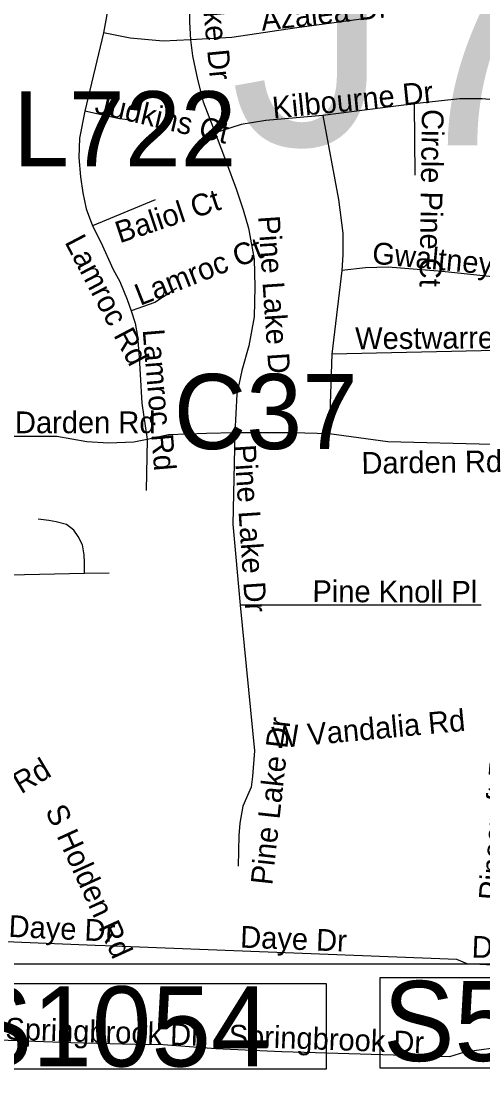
# Model space of a CAD drawing. Extents: x 1662474 to 1856135, y 779280 to 917889.
# Drawn here: x 1749754 to 1751773, y 826111 to 830706 of the extents above; entities that cross this region are included whole.
import ezdxf

# ---------------------------------------------------------------- set-up
doc = ezdxf.new("R2010")
doc.units = 0
for name, color, linetype in [('Exist Road Non-System Structure Non-Sys Other Number Label', 7, 'Continuous'), ('Exist Road Non-System Type 51', 7, 'Continuous'), ('Exist Road Non-System Type 51 Label', 7, 'Continuous'), ('Exist Road Primary Interstate Structure Cantilever Sign Number Label', 7, 'Continuous'), ('Exist Road Primary Interstate Structure Ovrhead Sign CELL', 7, 'Continuous'), ('Exist Road Primary NC Structure Ovrhead Sign Number Label', 7, 'Continuous'), ('Exist Road Secondary Structure Culvert Number Label', 7, 'Continuous'), ('Map Preparation Inset Cut Line', 7, 'Continuous')]:
    doc.layers.add(name, color=color, linetype=linetype)

msp = doc.modelspace()

# ---------------------------------------------------------------- linework, layer by layer
at = {"layer": 'Exist Road Non-System Type 51'}
for p, q in [((1750114, 830654.5), (1750032.9, 830312)), ((1751472.8, 830343.5), (1751072.8, 830293.4)), ((1751472.8, 830343.5), (1751475.4, 830033.2)), ((1750339.9, 829924.9), (1750066.5, 829810.9)), ((1751156.5, 829616.2), (1751113.1, 829250.6)), ((1751113.1, 829250.6), (1751100.9, 828902.9)), ((1751830.8, 829266.9), (1751113.1, 829250.6)), ((1750304.8, 828878.2), (1750300.4, 828655.9)), ((1750031.1, 828293.8), (1750139, 828295.5)), ((1750712.4, 828154), (1750774.9, 827518.6)), ((1751765.9, 828153.8), (1750712.4, 828154)), ((1750078.9, 826668.2), (1749550.1, 826688.7)), ((1750122.1, 826666.7), (1750078.9, 826668.2)), ((1751658.9, 826606), (1750122.1, 826666.7)), ((1750356.2, 826234.9), (1750311.4, 826233.9))]:
    msp.add_line(p, q, dxfattribs=at)
for points in [[(1750390.4, 831169.4), (1750416.6, 831113.2), (1750461.5, 831035.6), (1750481.4, 830974.2), (1750488.8, 830845.2), (1750490.1, 830700.2), (1750494.2, 830624.4)], [(1750141.8, 831005.7), (1750145.1, 830923.2), (1750141, 830826.9), (1750127.9, 830725.6), (1750114, 830654.5)], [(1751252.8, 830715.9), (1750960.1, 830676.8), (1750675.4, 830633.2), (1750494.2, 830624.4)], [(1750494.2, 830624.4), (1750375.6, 830618), (1750231.6, 830630.6), (1750114, 830654.5)], [(1750494.2, 830624.4), (1750504, 830553.2), (1750525.2, 830450.2), (1750550.1, 830353.4), (1750602.6, 830217.2)], [(1751876.4, 830359.5), (1751818.9, 830361.9), (1751769.1, 830365.5), (1751672.8, 830365.8), (1751472.8, 830343.5)], [(1750032.9, 830312), (1750009.8, 830194.4), (1750006.4, 830109.6), (1750013.4, 830025.6), (1750023.6, 829955.2), (1750038.6, 829884.9), (1750066.5, 829810.9)], [(1750233.9, 830272.1), (1750184.1, 830279.2), (1750032.9, 830312)], [(1751072.8, 830293.4), (1750823.9, 830271.6), (1750716.6, 830254.5), (1750602.6, 830217.2)], [(1751072.8, 830293.4), (1751141.5, 829926.2), (1751160.4, 829778.9), (1751161.4, 829683.9), (1751156.5, 829616.2)], [(1750602.6, 830217.2), (1750651.8, 830086.8), (1750694.5, 829972.4), (1750725.8, 829881.5), (1750747.9, 829801.5), (1750773, 829665), (1750775.9, 829544.2), (1750773.2, 829414.4), (1750750.1, 829287.4), (1750718.9, 829180), (1750696.9, 829076.6), (1750688, 828906.5)], [(1750066.5, 829810.9), (1750102.6, 829739.2), (1750157, 829620.1), (1750185.6, 829568.7), (1750217.9, 829489.2), (1750235.5, 829440.1)], [(1751843.1, 829586.2), (1751595, 829612), (1751358.4, 829631.2), (1751259.4, 829628.2), (1751156.5, 829616.2)], [(1750434.6, 829538.8), (1750338.6, 829476.9), (1750235.5, 829440.1)], [(1750235.5, 829440.1), (1750253.4, 829386), (1750262.8, 829327.8), (1750270.6, 829236.4), (1750275.1, 829161.4), (1750281.6, 829036.7), (1750304.8, 828878.2)], [(1750304.8, 828878.2), (1750246.5, 828865.9), (1750136.9, 828861.9), (1750042.4, 828867.7), (1749911.1, 828890.8), (1749720.5, 828890.5), (1749612.4, 828886.5)], [(1750688, 828906.5), (1750564.6, 828903.9), (1750398.2, 828898.6), (1750304.8, 828878.2)], [(1750688, 828906.5), (1750679.9, 828508.9), (1750712.4, 828154)], [(1751100.9, 828902.9), (1750942.6, 828906.5), (1750688, 828906.5)], [(1751813.1, 828856.6), (1751356.8, 828867.4), (1751100.9, 828902.9)], [(1750031.1, 828293.8), (1750031.1, 828340.8), (1750030.5, 828374.9), (1750022.6, 828417.4), (1750003.6, 828454.7), (1749984.4, 828482.5), (1749953.1, 828506.1), (1749907.9, 828519), (1749875.2, 828524.2), (1749829.6, 828530.4)], [(1749636.1, 828286.2), (1749703.9, 828287.5), (1750031.1, 828293.8)], [(1750774.9, 827518.6), (1750766.4, 827406), (1750759.9, 827358.8), (1750723.4, 827276.6), (1750710.9, 827202.1), (1750706.6, 827148), (1750703.1, 827014.7)], [(1752123.4, 826565.4), (1751704.8, 826587.1), (1751658.9, 826606)], [(1752123.4, 826565.4), (1752205.8, 826383.9), (1752224.6, 826331.2), (1752219.4, 826301.2), (1752196.6, 826276.6), (1751883.5, 826228.1), (1751692.6, 826202.4), (1751627.6, 826180.9)], [(1750311.4, 826233.9), (1749972, 826242.5), (1749539.4, 826258.8)], [(1751627.6, 826180.9), (1750893.8, 826203.9), (1750605, 826217.2), (1750356.2, 826234.9)]]:
    msp.add_lwpolyline(points, dxfattribs=at)
at = {"layer": 'Exist Road Primary Interstate Structure Ovrhead Sign CELL'}
msp.add_lwpolyline([(1749507.2, 826502), (1751087.2, 826502), (1751087.2, 826127.8), (1749507.2, 826127.8)], close=True, dxfattribs=at)
at = {"layer": 'Exist Road Primary NC Structure Ovrhead Sign Number Label'}
msp.add_lwpolyline([(1751324.1, 826527.5), (1752626.7, 826527.5), (1752626.7, 826132.6), (1751324.1, 826132.6)], close=True, dxfattribs=at)
at = {"layer": 'Map Preparation Inset Cut Line'}
for points in [[(1731035.7, 826588.1), (1793585.1, 826588.1), (1793585.1, 870408.9), (1731035.7, 870408.9)], [(1793585.1, 782767.4), (1731035.7, 782767.4), (1731035.7, 826588.1), (1793585.1, 826588.1)]]:
    msp.add_lwpolyline(points, close=True, dxfattribs=at)

# ---------------------------------------------------------------- texts
at = {"layer": 'Exist Road Non-System Structure Non-Sys Other Number Label'}
msp.add_text('J739', height=1049.86, dxfattribs=at).set_placement((1750667.4, 830163.2))
at = {"layer": 'Exist Road Non-System Type 51 Label'}
for s, rotation, p in [('Pine Lake Dr', 275.5062, (1750510.1, 831175.7)), ('Azalea Dr', 6.0931, (1750807.6, 830663.4)), ('Kilbourne Dr', 5.7397, (1750857.1, 830279.3)), ('Judkins Ct', 346.8023, (1750071.8, 830304.7)), ('Circle Pine Ct', 269.2262, (1751506.5, 830321.8)), ('Baliol Ct', 18.4445, (1750185.3, 829734.5)), ('Pine Lake Dr', 273.8618, (1750790.1, 829853)), ('Lamroc Rd', 297.7211, (1749942.9, 829740.6)), ('Lamroc Ct', 21.4586, (1750274.7, 829461.1)), ('Gwaltney Rd', 354.6221, (1751285.9, 829646.6)), ('Westwarren Rd', 0.3801, (1751215, 829272.2)), ('Lamroc Rd', 274.7307, (1750285.5, 829357.1)), ('Darden Rd', 0.0051, (1749727.7, 828905.4)), ('Pine Lake Dr', 273.8618, (1750685.2, 828853.1)), ('Darden Rd', 0.7664, (1751242.8, 828727.8)), ('Pine Knoll Pl', 359.7676, (1751027.7, 828167.9)), ('W Vandalia Rd', 5.3198, (1750855.6, 827527.6)), ('Pine Lake Dr', 83.6897, (1750852, 826929)), ('Pinecroft Rd', 85.4474, (1751849.1, 826862)), ('W Vandalia Rd', 30.8752, (1749166.4, 826976)), ('S Holden Rd', 294.5571, (1749858.5, 827257.1)), ('Daye Dr', 357.2428, (1749698.3, 826706)), ('Daye Dr', 357.7607, (1750710.8, 826658.9)), ('Daye Dr', 357.7607, (1751722.5, 826615.7)), ('Springbrook Dr', 358.0907, (1749684.7, 826257.7)), ('Springbrook Dr', 357.9073, (1750660.3, 826227.9))]:
    msp.add_text(s, height=95, rotation=rotation, dxfattribs=at).set_placement(p)
at = {"layer": 'Exist Road Primary Interstate Structure Cantilever Sign Number Label'}
msp.add_text('L722', height=328.08, dxfattribs=at).set_placement((1749719.7, 830070.9))
at = {"layer": 'Exist Road Primary Interstate Structure Ovrhead Sign CELL'}
msp.add_text('S1054', height=350, dxfattribs=at).set_placement((1749491.1, 826139.4))
at = {"layer": 'Exist Road Primary NC Structure Ovrhead Sign Number Label'}
msp.add_text('S540', height=350, dxfattribs=at).set_placement((1751336.6, 826163.1))
at = {"layer": 'Exist Road Secondary Structure Culvert Number Label'}
msp.add_text('C37', height=328.08, dxfattribs=at).set_placement((1750421.6, 828836.2))

doc.saveas('drawing.dxf')
